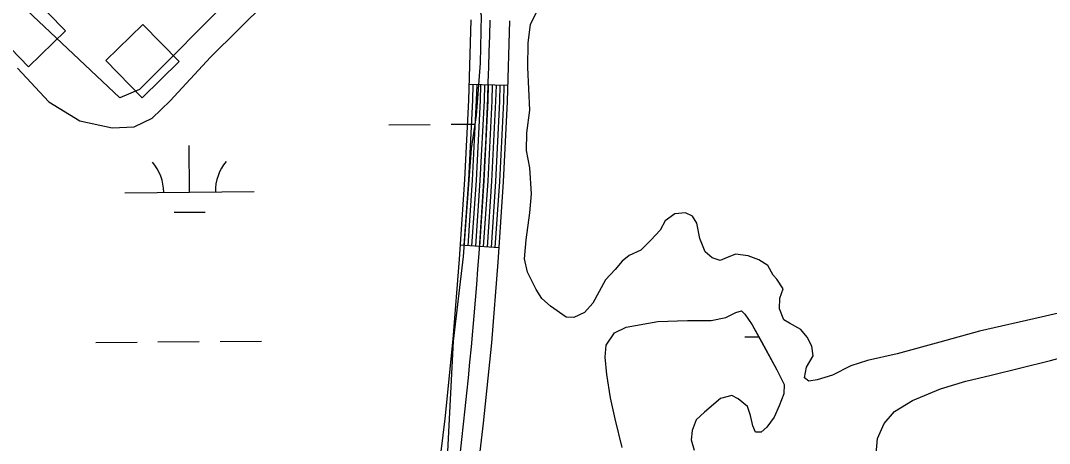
# Model space of a CAD drawing. Extents: x 3568792 to 3606828, y 529143 to 554785.
# Drawn here: x 3583388 to 3584183, y 545708 to 546034 of the extents above; entities that cross this region are included whole.
import ezdxf

# ---------------------------------------------------------------- set-up
doc = ezdxf.new("R2010")
doc.units = 0
for name, color, linetype in [('V-BLDG-OTLN', 7, 'Continuous'), ('V-ROAD-CNTR', 7, 'Continuous'), ('V-SITE-OTLN', 7, 'Continuous'), ('V-TOPO-SHOR', 7, 'Continuous'), ('V-WETL-SWMP', 7, 'Continuous')]:
    doc.layers.add(name, color=color, linetype=linetype)

msp = doc.modelspace()

# ---------------------------------------------------------------- linework, layer by layer
at = {"layer": 'V-BLDG-OTLN'}
for points in [[(3583394.54, 546054.99), (3583365.91, 546027.06), (3583393.84, 545998.43), (3583422.47, 546026.36)], [(3583482.27, 546031.2), (3583453.64, 546003.27), (3583481.57, 545974.64), (3583510.2, 546002.57)]]:
    msp.add_lwpolyline(points, close=True, dxfattribs=at)
at = {"layer": 'V-ROAD-CNTR'}
for p, q in [((3583764.28, 545984.06), (3583734.29, 545984.88)), ((3583757.36, 545858.65), (3583727.43, 545860.68))]:
    msp.add_line(p, q, dxfattribs=at)
for points in [[(3583735.66, 546034.86), (3583733.96, 545972.88), (3583730.86, 545911.42), (3583726.7, 545849.89), (3583721.82, 545788.06), (3583715.54, 545726.67), (3583708.19, 545665.5), (3583706.62, 545652.67)], [(3583765.65, 546034.04), (3583763.94, 545971.72), (3583760.81, 545909.65), (3583756.62, 545847.7), (3583751.7, 545785.36), (3583745.36, 545723.36), (3583737.97, 545661.9), (3583736.4, 545649.04)], [(3583737.29, 545984.8), (3583736.96, 545972.76), (3583733.86, 545911.24), (3583730.42, 545860.48)], [(3583740.29, 545984.71), (3583739.96, 545972.65), (3583736.85, 545911.06), (3583733.42, 545860.27)], [(3583743.29, 545984.63), (3583742.96, 545972.53), (3583739.85, 545910.89), (3583736.41, 545860.07)], [(3583746.29, 545984.55), (3583745.95, 545972.42), (3583742.84, 545910.71), (3583739.4, 545859.87)], [(3583749.28, 545984.47), (3583748.95, 545972.3), (3583745.84, 545910.53), (3583742.39, 545859.67)], [(3583752.28, 545984.39), (3583751.95, 545972.18), (3583748.83, 545910.36), (3583745.39, 545859.46)], [(3583755.28, 545984.3), (3583754.95, 545972.07), (3583751.83, 545910.18), (3583748.38, 545859.26)], [(3583758.28, 545984.22), (3583757.95, 545971.95), (3583754.82, 545910), (3583751.37, 545859.06)], [(3583761.28, 545984.14), (3583760.94, 545971.83), (3583757.82, 545909.83), (3583754.37, 545858.86)]]:
    msp.add_lwpolyline(points, dxfattribs=at)
msp.add_arc((3580198.78, 546111.34), 3552.71, 352.55253, 358.75977, dxfattribs=at)
at = {"layer": 'V-SITE-OTLN'}
msp.add_lwpolyline([(3583307.62, 546354.71), (3583544.9, 546560.92), (3583578.83, 546523), (3583498.45, 546433.07), (3583502.44, 546423.32), (3583442.9, 546338.58), (3583637.32, 546140.23), (3583552.4, 546054.49), (3583479.69, 545981.08), (3583464.36, 545974.43), (3583388.13, 546046.27), (3583442.67, 546134.5), (3583454.98, 546154.41), (3583297.75, 546343.81)], close=True, dxfattribs=at)
at = {"layer": 'V-TOPO-SHOR'}
for points in [[(3583977.82, 545803.16), (3583974.53, 545811.54), (3583974.68, 545819.86), (3583977.25, 545827.16), (3583972.48, 545834.59), (3583969.59, 545837.57), (3583965.31, 545844.99), (3583958.53, 545849.51), (3583950.26, 545852.59), (3583940.48, 545853.73), (3583932.11, 545850.45), (3583928.66, 545849.04), (3583922.33, 545851.1), (3583917.01, 545855.6), (3583912.78, 545865.95), (3583910.53, 545877.74), (3583907.2, 545883.18), (3583901.85, 545885.72), (3583893.52, 545884.88), (3583886.08, 545879.62), (3583882.04, 545872.35), (3583875.06, 545864.63), (3583867.1, 545856.93), (3583858.21, 545852.67), (3583852.75, 545848.36), (3583847.26, 545842.09), (3583839.78, 545833.89), (3583830.17, 545815.94), (3583823.69, 545808.7), (3583815.3, 545804.93), (3583809.43, 545805.03), (3583797.33, 545813.55), (3583790.58, 545819.54), (3583786.28, 545826.47), (3583779.66, 545839.8), (3583777.38, 545850.12), (3583778.61, 545864.79), (3583781.41, 545885.8), (3583782.64, 545900.46), (3583781.51, 545920.56), (3583778.79, 545933.82), (3583779.03, 545947.53), (3583781.28, 545965.12), (3583779.88, 545997.94), (3583780.2, 546017.03), (3583781.91, 546031.2), (3583787.49, 546042.86)], [(3584048.98, 545696.69), (3584050.2, 545711.36), (3584055.29, 545723.02), (3584063.29, 545732.19), (3584077.14, 545740.77), (3584098.83, 545749.71), (3584118.52, 545755.74), (3584138.18, 545760.3), (3584183.91, 545771.77), (3584203.09, 545776.84), (3584220.83, 545783.39), (3584234.15, 545789.53), (3584245.48, 545793.75), (3584294.98, 545807.99), (3584336.34, 545821.98), (3584389.49, 545837.73), (3584451.96, 545854.79), (3584489.85, 545866.39), (3584534.55, 545874.94), (3584598.47, 545890.51)], [(3583852.77, 545704.41), (3583847.27, 545726.54), (3583843.63, 545742.76), (3583841, 545760.92), (3583839.75, 545774.16), (3583840.4, 545783.45), (3583846.92, 545793.13), (3583855.81, 545797.39), (3583880.37, 545801.87), (3583903.39, 545802.46), (3583921.51, 545802.64), (3583932.81, 545804.9), (3583940.7, 545808.68), (3583945.13, 545810.08), (3583947.54, 545807.59), (3583953.27, 545799.17), (3583960.4, 545786.32), (3583972.27, 545764.58), (3583977.96, 545753.22), (3583977.83, 545745.88), (3583974.25, 545736.63), (3583970.19, 545727.89), (3583964.67, 545720.15), (3583960.2, 545716.31), (3583955.79, 545716.38), (3583953.92, 545721.31), (3583952.09, 545729.18), (3583949.76, 545736.07), (3583942.52, 545742.07), (3583937.66, 545744.6), (3583928.81, 545742.3), (3583916.39, 545731.74), (3583909.93, 545725.97), (3583906.85, 545717.7), (3583906.24, 545710.36), (3583908.55, 545702.49)], [(3584212.52, 545813.4), (3584176.64, 545805.19), (3584128.96, 545794.24), (3584098.46, 545785.95), (3584065.5, 545776.71), (3584042.41, 545771.72), (3584029.61, 545767.52), (3584015.29, 545760.42), (3584003.48, 545756.71), (3583997.1, 545755.83), (3583993.71, 545758.34), (3583995.32, 545766.63), (3584000.36, 545775.36), (3583999.51, 545782.72), (3583995.71, 545789.64), (3583990.91, 545795.59), (3583982.19, 545800.64), (3583977.82, 545803.16)]]:
    msp.add_lwpolyline(points, dxfattribs=at)
at = {"layer": 'V-WETL-SWMP'}
for p, q in [((3583672.44, 545953.73), (3583704.44, 545954)), ((3583720.44, 545954.14), (3583738.95, 545954.3)), ((3583518.28, 545901.69), (3583517.98, 545937.69)), ((3583468.28, 545901.27), (3583568.28, 545902.11)), ((3583506.41, 545886.16), (3583530.41, 545886.36)), ((3583445.85, 545785.64), (3583477.85, 545785.91)), ((3583493.85, 545786.05), (3583525.85, 545786.32)), ((3583541.85, 545786.45), (3583573.85, 545786.72)), ((3583947.74, 545789.88), (3583958.33, 545789.97))]:
    msp.add_line(p, q, dxfattribs=at)
for points in [[(3583385.35, 545997.52), (3583409.58, 545971.45), (3583433.51, 545956.74), (3583458.58, 545951.38), (3583475.37, 545952.09), (3583489.29, 545958.76), (3583503.33, 545972.33), (3583534.49, 546005.85), (3583577.64, 546048.54), (3583604.32, 546080.16), (3583628.39, 546102.94), (3583647.81, 546113.46), (3583663.68, 546118.62), (3583679.95, 546117.86), (3583698.11, 546112.12), (3583717.61, 546098.47), (3583736.29, 546065.1), (3583743.73, 546038.33), (3583743.11, 546001.34), (3583739.96, 545960.94), (3583736.07, 545935.35), (3583729.73, 545852.08), (3583722.21, 545786.59), (3583717.81, 545701.31)], [(3583852.77, 545704.41), (3583847.27, 545726.54), (3583843.63, 545742.76), (3583840.99, 545760.92), (3583839.75, 545774.16), (3583840.4, 545783.45), (3583846.92, 545793.13), (3583855.81, 545797.39), (3583880.37, 545801.87), (3583903.39, 545802.46), (3583921.51, 545802.64), (3583932.81, 545804.9), (3583940.7, 545808.69), (3583945.13, 545810.08), (3583947.54, 545807.59), (3583953.27, 545799.17), (3583972.27, 545764.58), (3583977.96, 545753.22), (3583977.83, 545745.88), (3583974.25, 545736.63), (3583970.19, 545727.89), (3583964.67, 545720.15), (3583960.2, 545716.31), (3583955.79, 545716.38), (3583953.92, 545721.31), (3583952.09, 545729.17), (3583949.76, 545736.07), (3583942.52, 545742.07), (3583937.66, 545744.6), (3583928.81, 545742.3), (3583916.39, 545731.74), (3583909.93, 545725.97), (3583906.85, 545717.7), (3583906.24, 545710.36), (3583908.55, 545702.49)]]:
    msp.add_lwpolyline(points, dxfattribs=at)
for centre, start, end in [((3583463.04, 545901.7), 359.71153, 41.25518), ((3583573.52, 545902.63), 139.71152, 181.25518)]:
    msp.add_arc(centre, 35.25, start, end, dxfattribs=at)

doc.saveas('drawing.dxf')
